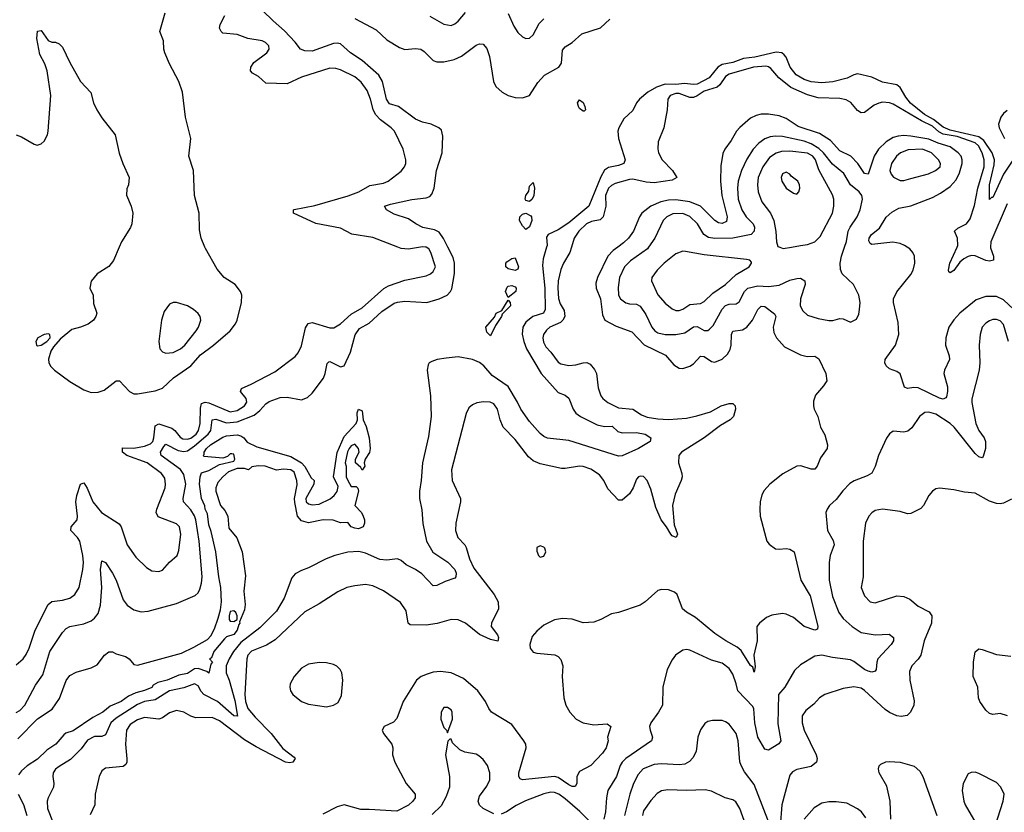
# Model space of a CAD drawing. Header units: inches. Extents: x 1682530 to 1839546, y 640742 to 791647.
# Tile 870 of 923: x 1802029 to 1807554, y 746828 to 751276. Entities that reach past the tile are written whole.
import ezdxf

# ---------------------------------------------------------------- set-up
doc = ezdxf.new("R2010")
doc.units = ezdxf.units.IN
doc.header["$MEASUREMENT"] = 0
doc.layers.add('B8704', color=7, linetype='Continuous')
doc.layers.add('B8705', color=7, linetype='Continuous')

msp = doc.modelspace()

# ---------------------------------------------------------------- linework, layer by layer
at = {"layer": 'B8704', "color": 5}
for points, elevation in [([(1802010, 747388.4), (1802030, 747399.7), (1802059.1, 747430), (1802118.7, 747541.3), (1802159.9, 747600.1), (1802199, 747730), (1802270, 747836.5), (1802290, 747859.1), (1802310, 747870.2), (1802390, 747886.2), (1802430, 747902.3), (1802450, 747917.2), (1802470, 747944), (1802482.4, 747990), (1802490.4, 748090), (1802482.5, 748190), (1802490, 748239.1), (1802510, 748230.3), (1802550, 748170.3), (1802570.1, 748130), (1802610, 748021.1), (1802632, 747990), (1802670, 747964.7), (1802710, 747953.6), (1802750, 747956.5), (1802910, 748000.7), (1803014.4, 748045.6), (1803030, 748059.5), (1803040.4, 748079.6), (1803050, 748114), (1803053.4, 748150), (1803036.7, 748350), (1803017.7, 748470), (1803010, 748492.1), (1802990, 748524.9), (1802949.2, 748570), (1802946.7, 748590), (1802961.7, 748670), (1802950, 748724.2), (1802932.2, 748752.2), (1802822.6, 748830), (1802819.4, 748850), (1802838.3, 748881.7), (1802850, 748894.8), (1802918.7, 748858.7), (1802950, 748853.5), (1802970, 748857.3), (1803010, 748884.1), (1803087.3, 748950), (1803101.2, 748970), (1803110, 749030.8), (1803130, 749034), (1803190, 749013.3), (1803250, 749020.3), (1803344, 749056), (1803377.4, 749082.6), (1803410, 749120.7), (1803430, 749133.2), (1803490, 749155.5), (1803530, 749158.2), (1803610, 749143.6), (1803644.8, 749155.2), (1803670, 749179.5), (1803734.6, 749265.4), (1803743.5, 749290), (1803753.7, 749346.3), (1803763.9, 749356.1), (1803770, 749358.5), (1803830, 749327.3), (1803850, 749333.4), (1803885.4, 749410), (1803912, 749508.1), (1803936, 749544), (1803990, 749573.8), (1804061.6, 749638.4), (1804130, 749684.6), (1804150, 749691.5), (1804190, 749695.8), (1804313.2, 749690), (1804382, 749710), (1804427.3, 749730), (1804445.7, 749750), (1804453.5, 749766.5), (1804468, 749852), (1804469, 749910), (1804461.3, 749941.3), (1804431.7, 750000)], 560), ([(1802010, 747655.3), (1802048.3, 747690), (1802065.8, 747714.2), (1802082.3, 747750), (1802116.2, 747850), (1802190, 747995.2), (1802210, 748011), (1802270, 748018.6), (1802310, 748030.2), (1802339.2, 748050), (1802362.5, 748090), (1802383.9, 748190), (1802387.1, 748230), (1802383.9, 748270), (1802367.3, 748350), (1802354.5, 748370), (1802316.8, 748410), (1802318, 748430), (1802352.1, 748470), (1802354.5, 748490), (1802343.5, 748570), (1802350, 748606.7), (1802370, 748670.5), (1802390, 748677.6), (1802407.8, 748647.8), (1802439.3, 748570), (1802489.1, 748510), (1802587.1, 748447.1), (1802598.7, 748430), (1802631.5, 748330), (1802680.3, 748260.3), (1802741.4, 748201.4), (1802770, 748183.2), (1802810, 748180.2), (1802830, 748187.6), (1802870, 748232.2), (1802912.6, 748270), (1802923.1, 748296.9), (1802932.8, 748390), (1802926.6, 748430), (1802910, 748446.6), (1802807.2, 748487.2), (1802794.2, 748510), (1802798, 748530), (1802844.9, 748650), (1802847.5, 748670), (1802842.8, 748702.8), (1802825.8, 748730), (1802744.5, 748790), (1802630, 748831.3), (1802606.5, 748850), (1802606.4, 748873.6), (1802670, 748872.6), (1802730, 748883.7), (1802763.3, 748896.7), (1802776.3, 748910), (1802782.9, 748930), (1802790, 748997.6), (1802810, 749009), (1802883.3, 748983.3), (1802900.4, 748970), (1802930, 748932.7), (1802944.7, 748924.7), (1802970, 748921.5), (1802990, 748927.4), (1803018.7, 748950), (1803032.9, 748970), (1803041.3, 749010), (1803043.4, 749096.6), (1803050, 749122.8), (1803070, 749129.6), (1803090, 749125.4), (1803210, 749076.1), (1803250, 749083), (1803290, 749108.4), (1803303, 749130), (1803299.9, 749150), (1803268.1, 749190), (1803273.4, 749206.6), (1803327.9, 749230), (1803460.3, 749299.7), (1803574.2, 749385.8), (1803592.5, 749407.5), (1803610, 749445.5), (1803633.1, 749546.9), (1803648.2, 749571.8), (1803670, 749576.3), (1803770, 749546.5), (1803792.7, 749547.3), (1803830, 749570.2), (1803890, 749623.9), (1803950, 749659.8), (1804072.2, 749767.8), (1804097.9, 749782.1), (1804190, 749815), (1804310, 749838.9), (1804334, 749850), (1804350, 749864), (1804362, 749890), (1804336.8, 749970), (1804324.4, 749990), (1804310, 749999.4), (1804305.3, 750000)], 580), ([(1804985.4, 750000), (1804966.3, 749933.7), (1804962.8, 749897.2), (1804975.7, 749770), (1804978.2, 749650), (1804967.8, 749630), (1804908.9, 749611.1), (1804870, 749579.4), (1804851.5, 749550), (1804848, 749512), (1804857.4, 749470), (1804872.8, 749430), (1804954.8, 749290), (1805050, 749184.5), (1805090, 749168.3), (1805110, 749151.7), (1805135.1, 749090), (1805150, 749067.9), (1805175.2, 749050), (1805270, 749003), (1805310, 748993.9), (1805354.4, 748994.4), (1805386.1, 748966.1), (1805410, 748956.9), (1805490, 748958.9), (1805539.3, 748950), (1805570.3, 748930), (1805566, 748910), (1805500.5, 748870), (1805410, 748828.9), (1805390, 748827.3), (1805110, 748914.4), (1804990, 748927.1), (1804970, 748936.4), (1804950, 748954.2), (1804890, 749022.3), (1804840.2, 749090), (1804822.1, 749130), (1804770, 749218.4), (1804680.4, 749280.4), (1804633.4, 749333.4), (1804610, 749352.1), (1804569.9, 749369.9), (1804490, 749383.4), (1804422.3, 749377.7), (1804371.1, 749368.9), (1804341.3, 749358.7), (1804327.7, 749350), (1804321.1, 749338.9), (1804316.4, 749310), (1804334.1, 749165.9), (1804337.3, 749050), (1804323.1, 748936.9), (1804290.2, 748790), (1804282.4, 748690), (1804272.9, 748630), (1804272.8, 748590), (1804284.8, 748524.8), (1804291.7, 748448.3), (1804312.3, 748350), (1804347.5, 748287.5), (1804431.1, 748231.1), (1804470, 748191.4), (1804477.6, 748170), (1804475.9, 748150), (1804470, 748142.6), (1804415.8, 748124.2), (1804370, 748100.5), (1804350, 748098.7), (1804285.9, 748165.9), (1804250.6, 748190.6), (1804197.8, 748217.8), (1804170, 748242), (1804150, 748249.8), (1804090, 748243.9), (1804050, 748247.1), (1803970, 748283.2), (1803931.7, 748291.7), (1803870, 748287.7), (1803798, 748270), (1803749.5, 748250.5), (1803650, 748200.4), (1803610, 748185.7), (1803574.4, 748165.6), (1803556.4, 748143.6), (1803513.8, 748030), (1803470, 747956.8), (1803377.4, 747862.6), (1803270, 747780.3), (1803228.8, 747731.2), (1803203.8, 747690), (1803188.2, 747650), (1803187.8, 747610), (1803204.7, 747570), (1803235.7, 747455.7), (1803252, 747368), (1803230, 747369.4), (1803138.5, 747450), (1803063.2, 747490), (1803047, 747507), (1803030, 747538.4), (1803010, 747549.4), (1802950, 747526.4), (1802870, 747510.7), (1802790, 747460.1), (1802730, 747450.4), (1802690, 747433), (1802570, 747356.5), (1802541.2, 747330), (1802510, 747262.1), (1802490, 747254.1), (1802450, 747253.3), (1802410, 747233.2), (1802374.9, 747185.1), (1802314.9, 747125.1), (1802250, 747085.8), (1802231.1, 747070), (1802217.7, 747050), (1802214.5, 747030), (1802221.6, 746990), (1802218.6, 746970), (1802189.3, 746910), (1802184.1, 746890), (1802184.6, 746850), (1802217.7, 746770)], 560), ([(1802588, 750000), (1802555.5, 749924.5), (1802530, 749891.2), (1802464.9, 749850), (1802430, 749809), (1802423.7, 749770), (1802440.7, 749730), (1802444.1, 749684.1), (1802463, 749630), (1802457.1, 749610), (1802443, 749590), (1802413.2, 749566.8), (1802371, 749550), (1802321.8, 749538.2), (1802256.4, 749483.6), (1802218.8, 749441.2), (1802204.5, 749415.6), (1802191.9, 749371.9), (1802192.2, 749350), (1802204.4, 749330), (1802224.9, 749310), (1802310, 749246.7), (1802390, 749199), (1802430, 749184.9), (1802470, 749186.3), (1802503.3, 749196.7), (1802570, 749248.9), (1802590, 749250.3), (1802644.9, 749190), (1802670, 749176.2), (1802690, 749175.8), (1802790, 749193.7), (1802830, 749207.8), (1802892.7, 749267.3), (1802990, 749333.2), (1803043.6, 749396.4), (1803117.1, 749450), (1803210, 749530.2), (1803240.8, 749570), (1803249.8, 749590), (1803273.1, 749690), (1803275.4, 749730), (1803268, 749750), (1803238.7, 749790), (1803176.9, 749830), (1803136.5, 749876.5), (1803071.4, 749991.4), (1803068.1, 750000)], 620), ([(1805124.5, 750000), (1805115.1, 749970), (1805079.8, 749910), (1805065, 749875), (1805050.9, 749810), (1805048.2, 749770), (1805052.4, 749712.4), (1805061.9, 749681.9), (1805083.6, 749643.6), (1805087.1, 749610), (1805077.1, 749590), (1805063.7, 749576.2), (1805004.5, 749550), (1804985.4, 749534.6), (1804968.6, 749510), (1804964.4, 749490), (1804967.5, 749467.5), (1804980.8, 749440.8), (1805010.2, 749410), (1805050, 749353.6), (1805064.6, 749344.6), (1805110, 749335.5), (1805150, 749338.9), (1805191.4, 749351.4), (1805211.8, 749351.8), (1805230, 749343.5), (1805253.9, 749313.9), (1805265.8, 749290), (1805275.5, 749210), (1805290, 749165.3), (1805301.5, 749150), (1805328.4, 749128.4), (1805390, 749098.9), (1805470, 749091.1), (1805517.9, 749057.9), (1805550, 749045.1), (1805610, 749035.6), (1805670, 749032.5), (1805770, 749040.1), (1805827.7, 749052.3), (1805904.5, 749075.5), (1805965.4, 749110), (1806010, 749122), (1806030, 749122.4), (1806043.8, 749110), (1806044.9, 749090), (1806034, 749050), (1806014.7, 749030), (1805961.3, 748998.7), (1805868.9, 748930), (1805743, 748850), (1805726.7, 748830), (1805725.5, 748790), (1805744.8, 748730), (1805745.4, 748710), (1805741, 748690), (1805706.3, 748613.7), (1805691.3, 748550), (1805701.4, 748441.4), (1805720.5, 748390), (1805712, 748370), (1805690, 748380.5), (1805682, 748390), (1805659.2, 748430), (1805628.6, 748470), (1805599.2, 748539.2), (1805570, 748640.7), (1805550.5, 748690.5), (1805530, 748713.3), (1805510, 748715.1), (1805502, 748710), (1805490, 748698), (1805471.5, 748650), (1805450, 748614.7), (1805410, 748579.6), (1805390, 748579.5), (1805330, 748643.6), (1805306.4, 748690), (1805282.1, 748722.1), (1805233.5, 748753.5), (1805190, 748769), (1805170, 748771.4), (1805090, 748756.8), (1805070, 748757.7), (1804950, 748784.6), (1804910, 748801.1), (1804884, 748824), (1804810, 748920.4), (1804742.8, 748990), (1804724.6, 749030), (1804710.6, 749090.6), (1804690, 749121.3), (1804669.8, 749129.8), (1804632, 749132), (1804594.1, 749125.9), (1804570, 749115.4), (1804550, 749097.6), (1804533.9, 749066.1), (1804452.7, 748750), (1804456, 748690), (1804502, 748590), (1804502.3, 748570), (1804475.8, 748450), (1804474, 748410), (1804487.6, 748370), (1804526.5, 748330), (1804535, 748315), (1804553.7, 748250), (1804578.1, 748198.1), (1804692.4, 748050), (1804713.4, 748010), (1804716.3, 747970), (1804675.8, 747890), (1804674.7, 747870), (1804710, 747823.8), (1804716.2, 747810), (1804711.3, 747788.7), (1804670, 747798.2), (1804610, 747826.4), (1804530, 747889.8), (1804490, 747908), (1804450, 747909.8), (1804371.8, 747888.2), (1804310, 747878.5), (1804221, 747881), (1804208.7, 747890), (1804198.5, 747958.5), (1804166.4, 748006.4), (1804070, 748070.7), (1804010, 748098.2), (1803970, 748105.8), (1803910, 748099.8), (1803864, 748090), (1803814.7, 748065.3), (1803710, 747997.8), (1803630, 747953.3), (1803463.6, 747796.5), (1803414.7, 747765.3), (1803330, 747731.9), (1803310.2, 747710), (1803303, 747690), (1803292.3, 747490), (1803296.7, 747450), (1803310, 747411.2), (1803350, 747361.2), (1803439.8, 747270), (1803506.6, 747186.6), (1803570, 747137.1), (1803575.8, 747130), (1803562, 747110), (1803545.8, 747105.8), (1803520.9, 747110), (1803355.9, 747195.9), (1803290, 747235.8), (1803150, 747342.1), (1803110, 747359.5), (1803018.5, 747358.5), (1802990, 747368.1), (1802950, 747390.7), (1802910, 747399.4), (1802870, 747387.2), (1802830, 747358.9), (1802810, 747350.7), (1802730, 747360.3), (1802690, 747347.7), (1802650, 747320.3), (1802629.4, 747290), (1802622.1, 747210), (1802631.3, 747128.7), (1802630.7, 747109.3), (1802624.1, 747095.9), (1802610, 747084.5), (1802510, 747075.1), (1802490, 747060.7), (1802475.6, 747030), (1802453.4, 746930), (1802450.2, 746870), (1802425.5, 746814.5)], 580), ([(1805384.7, 750000), (1805358.8, 749981.2), (1805330, 749949.8), (1805270.7, 749830), (1805262.4, 749797.6), (1805263.3, 749770), (1805288.1, 749710), (1805299.8, 749619.8), (1805312.6, 749590), (1805376.2, 749556.2), (1805463.8, 749523.8), (1805532.5, 749452.5), (1805652.7, 749392.7), (1805700.1, 749340.1), (1805730, 749321.3), (1805750, 749319.1), (1805790, 749331), (1805810, 749344.7), (1805850, 749387.7), (1805870, 749385.9), (1805910, 749358.2), (1805930, 749354.2), (1805970, 749371), (1806000.3, 749399.7), (1806015.3, 749424.7), (1806021.8, 749450), (1806023.1, 749510), (1806030, 749528.9), (1806084.9, 749535.2), (1806110, 749550.9), (1806140.2, 749590), (1806170, 749649), (1806190, 749669.2), (1806210, 749666), (1806264.9, 749624.9), (1806271.6, 749610), (1806256.6, 749550), (1806260.9, 749520.9), (1806275.5, 749490), (1806320.5, 749440.5), (1806410, 749395), (1806446.8, 749386.8), (1806490, 749387.9), (1806513.1, 749373.1), (1806551.7, 749290), (1806558.4, 749250), (1806539.1, 749220.9), (1806494, 749170), (1806484, 749136), (1806483.6, 749110), (1806486.7, 749090), (1806507.8, 749050), (1806521.5, 748990), (1806546.7, 748946.7), (1806562.6, 748890), (1806560.3, 748870), (1806523.1, 748816.9), (1806503.1, 748770), (1806490, 748753.3), (1806470, 748754.8), (1806412.4, 748772.4), (1806390, 748770.8), (1806311.5, 748728.5), (1806238, 748670), (1806205.7, 748634.3), (1806193.1, 748610), (1806184, 748570), (1806181.5, 748530), (1806184.6, 748490), (1806214.9, 748370), (1806221.3, 748350), (1806233.6, 748333.6), (1806270, 748307.7), (1806290, 748304.7), (1806330, 748309.1), (1806350, 748305.2), (1806375.3, 748290), (1806413, 748130), (1806463.9, 748043.9), (1806508.1, 747871.9), (1806504.9, 747855.1), (1806490, 747849.8), (1806431.6, 747870), (1806370, 747921.5), (1806330, 747940.8), (1806310, 747943.1), (1806250, 747934.2), (1806218.9, 747921.1), (1806180.4, 747890), (1806165.3, 747870), (1806166.7, 747790), (1806148.9, 747710), (1806155.1, 747644.9), (1806150, 747615.3), (1806142, 747642), (1806130, 747652), (1806076.9, 747736.9), (1806054.8, 747754.8), (1805991.6, 747790), (1805930, 747832), (1805820.9, 747920.9), (1805770, 747951.7), (1805749, 747970), (1805717.4, 748050), (1805702.7, 748062.7), (1805670, 748076.8), (1805630, 748079.2), (1805610, 748072.4), (1805539.3, 748010), (1805510, 747989.7), (1805390, 747949.6), (1805350, 747942), (1805290.3, 747909.7), (1805250, 747894.7), (1805191.3, 747891.3), (1805130, 747913), (1805075.1, 747915.1), (1805030, 747908.6), (1804970, 747878.5), (1804930, 747845.2), (1804905.6, 747814.4), (1804891.9, 747770), (1804894.1, 747750), (1804910, 747727.7), (1804930, 747721.5), (1805032.1, 747712.1), (1805050, 747703.2), (1805065.8, 747685.8), (1805077.1, 747650), (1805073.2, 747590), (1805082.7, 747470), (1805094, 747430), (1805115.8, 747390), (1805151.8, 747351.8), (1805190, 747329.5), (1805250, 747318.8), (1805324.6, 747324.6), (1805346.4, 747310), (1805326.7, 747250), (1805330.5, 747229.5), (1805320.7, 747190), (1805299.9, 747160.1), (1805234, 747090), (1805170, 747058), (1805155.9, 747030), (1805154.7, 746990), (1805146.1, 746973.9), (1805130, 746972.7), (1805110, 746981.6), (1805050, 747023.7), (1805030, 747029.2), (1804850, 747009.8), (1804836.8, 747016.8), (1804829, 747029), (1804829.8, 747050), (1804871.9, 747190), (1804868.6, 747210), (1804858.5, 747230), (1804790, 747321.7), (1804676.9, 747390), (1804662, 747410), (1804642.6, 747450), (1804599.2, 747510), (1804518.5, 747578.5), (1804450, 747610.5), (1804390, 747617.7), (1804350, 747614), (1804315.7, 747604.3), (1804281.7, 747590), (1804255.5, 747570), (1804181.1, 747450), (1804146.3, 747353.7), (1804126.6, 747333.4), (1804074.8, 747310), (1804064, 747290), (1804070.6, 747270), (1804117.4, 747210), (1804122, 747190), (1804121.3, 747150), (1804134, 747110), (1804198.2, 746990), (1804249, 746930), (1804248.2, 746910), (1804235.6, 746890), (1804210, 746867.8), (1804146.1, 746833.9), (1803990, 746844.3), (1803943.1, 746843.1), (1803850, 746869.6), (1803810, 746858), (1803730, 746816.9)], 620), ([(1804277.8, 750000), (1804210, 749988.9), (1804170, 749992.5), (1804150.6, 750000)], 580), ([(1805558.1, 750000), (1805551, 749990), (1805456.8, 749923.2), (1805422.5, 749890), (1805394.8, 749830), (1805386.5, 749773.5), (1805388.8, 749730), (1805401.1, 749710), (1805430, 749687.5), (1805450, 749681.1), (1805490, 749680.7), (1805510, 749669.2), (1805542.5, 749622.5), (1805577, 749550), (1805592.9, 749530), (1805610, 749519.6), (1805650, 749509.6), (1805710, 749509.5), (1805761.6, 749518.4), (1805810, 749552.2), (1805830, 749553.6), (1805870, 749532.8), (1805890, 749532.9), (1805900.5, 749539.5), (1805919.5, 749560.5), (1805970, 749652.4), (1805990, 749671.9), (1806010, 749679.5), (1806050, 749682), (1806066.8, 749693.2), (1806095.6, 749750), (1806114.5, 749770), (1806170, 749782.8), (1806230, 749778.2), (1806290, 749785.6), (1806350, 749813.6), (1806390, 749824.6), (1806410, 749825.6), (1806435.3, 749810), (1806437.2, 749790), (1806410.2, 749710), (1806408.4, 749670), (1806422.5, 749642.5), (1806450, 749618.7), (1806510, 749599.5), (1806570, 749588.9), (1806590.9, 749589.1), (1806630, 749599.3), (1806650, 749597.1), (1806690, 749579.1), (1806723.7, 749596.3), (1806737.2, 749622.8), (1806741.6, 749650), (1806745.6, 749690), (1806738.4, 749730), (1806707, 749790), (1806644.2, 749850), (1806634.6, 749874.6), (1806631.9, 749910), (1806639.4, 749950), (1806656.6, 750000)], 640), ([(1806293.5, 750000), (1806312.3, 749992.3), (1806359.7, 750000)], 660), ([(1807606.6, 749650), (1807550, 749704.5), (1807510, 749723.8), (1807450, 749723.2), (1807396.2, 749703.8), (1807304.1, 749630), (1807270, 749591.9), (1807243, 749550), (1807224.8, 749490), (1807223.5, 749450), (1807244.1, 749390), (1807246.4, 749370), (1807217.5, 749310), (1807215.2, 749290), (1807235.5, 749215.5), (1807235.5, 749190), (1807230, 749160.5), (1807226, 749154), (1807210, 749146.5), (1807190, 749152.5), (1807070, 749211.2), (1807046.9, 749213.1), (1807010, 749207.3), (1806994.6, 749214.6), (1806968.6, 749288.6), (1806950, 749302.8), (1806910, 749317.6), (1806890, 749334), (1806883.7, 749350), (1806885.7, 749370), (1806942.6, 749450), (1806961.2, 749510), (1806957.6, 749577.6), (1806931.1, 749690), (1806931.1, 749710), (1806950, 749749.2), (1807030, 749845.8), (1807043.2, 749870), (1807052.2, 749910), (1807050, 749948.7), (1807040.4, 749970), (1807023.5, 749990), (1807008.6, 750000)], 620), ([(1807476.4, 750000), (1807476.2, 749996.2), (1807493, 749950), (1807492.6, 749927.4), (1807470, 749921.1), (1807450, 749924.8), (1807390, 749951.4), (1807370, 749952.2), (1807350, 749946.6), (1807325.9, 749934.1), (1807304.7, 749915.2), (1807270, 749869.3), (1807250, 749854.8), (1807242, 749862), (1807241, 749870), (1807248.3, 749910), (1807288.3, 750000)], 580), ([(1807577.8, 749470), (1807550, 749565.6), (1807530, 749587), (1807510, 749593.4), (1807490, 749592.9), (1807470, 749586.2), (1807450, 749572.3), (1807430.3, 749550), (1807418.3, 749510), (1807412.9, 749450), (1807415.9, 749350), (1807412.8, 749310), (1807371.2, 749148.8), (1807371.3, 749128.7), (1807393.2, 749010), (1807410, 748970.3), (1807440.2, 748930), (1807447.6, 748910), (1807448.5, 748870), (1807435.6, 748824.4), (1807430, 748818), (1807410, 748823.9), (1807390, 748840.9), (1807271.7, 748990), (1807250, 749011), (1807170, 749061.7), (1807130, 749073.5), (1807108.5, 749071.5), (1807077, 749050), (1807034.8, 748985.2), (1807012.4, 748967.6), (1806990, 748962), (1806930, 748967.3), (1806910, 748952.7), (1806892.9, 748927.1), (1806847.4, 748830), (1806830, 748769.2), (1806810, 748731.8), (1806783.5, 748716.5), (1806710.8, 748689.2), (1806686.3, 748673.7), (1806646.8, 748633.2), (1806610, 748583.1), (1806573.7, 748550), (1806559.5, 748530), (1806552.2, 748510), (1806560.8, 748410), (1806593.5, 748353.5), (1806599.8, 748330), (1806576.8, 748270), (1806570.2, 748230), (1806570.2, 748130), (1806590, 748039.1), (1806625.6, 747950), (1806650, 747915.8), (1806699.2, 747870), (1806750, 747838), (1806830, 747824.8), (1806907.4, 747827.4), (1806932.2, 747810), (1806931.6, 747790), (1806918.3, 747770), (1806843.8, 747690), (1806837.7, 747670), (1806835.4, 747630), (1806830, 747620.5), (1806810, 747614.8), (1806790, 747621.1), (1806770, 747630.5), (1806710, 747674.9), (1806690, 747683.9), (1806590, 747696.2), (1806530, 747710.7), (1806490, 747703.9), (1806410, 747656.3), (1806376.7, 747623.3), (1806322.6, 747530), (1806286.3, 747490), (1806283.9, 747324), (1806300.2, 747230), (1806288.3, 747211.7), (1806230, 747176.9), (1806210, 747182.7), (1806169.9, 747249.9), (1806153.5, 747330), (1806148.6, 747408.6), (1806142.8, 747422.8), (1806058.4, 747510), (1806049.6, 747550), (1806030, 747603.7), (1806010, 747635.4), (1805970, 747666), (1805910, 747681.6), (1805790, 747738.3), (1805770, 747741.7), (1805750, 747737.7), (1805709, 747710), (1805690, 747684.2), (1805661.2, 747630), (1805638.5, 747530), (1805635.3, 747430), (1805613.8, 747390), (1805570.2, 747330), (1805563.9, 747310), (1805566, 747290), (1805580.3, 747250), (1805573.4, 747230), (1805430, 747129.9), (1805409.1, 747110), (1805398.1, 747090), (1805378.3, 747030), (1805330.1, 746950), (1805321.2, 746910), (1805315.2, 746830), (1805307.4, 746790)], 640), ([(1802019.1, 747240.9), (1802130, 747352.4), (1802212.1, 747407.9), (1802252.8, 747467.2), (1802290, 747567.7), (1802310, 747596.3), (1802345.8, 747614.2), (1802430, 747639.1), (1802464.8, 747655.2), (1802504.5, 747710), (1802530, 747728), (1802550, 747728), (1802570, 747718), (1802623.1, 747703.1), (1802642.8, 747690), (1802670, 747657.3), (1802690, 747653), (1802938, 747722), (1803005.9, 747754.1), (1803082.3, 747797.7), (1803101.1, 747818.9), (1803121.6, 747858.4), (1803142.7, 747917.3), (1803156.2, 747963.8), (1803160.9, 748010), (1803158.5, 748090), (1803145.8, 748150), (1803129.1, 748290), (1803104.1, 748404.1), (1803090, 748441.2), (1803082.4, 748502.4), (1803070, 748528.7), (1803068.4, 748548.5), (1803050, 748589), (1803038.8, 748670), (1803042.8, 748710), (1803050, 748734), (1803090, 748746), (1803150, 748780.7), (1803230, 748798), (1803237.2, 748810), (1803230, 748838), (1803219, 748839), (1803210, 748839), (1803194.4, 748825.6), (1803170, 748816), (1803064.7, 748824.7), (1803058, 748830), (1803064.7, 748835.3), (1803063.5, 748850), (1803077.2, 748870), (1803099.7, 748890), (1803170, 748933), (1803190, 748940.2), (1803250, 748946.4), (1803270, 748941.6), (1803287.3, 748930), (1803304.9, 748904.9), (1803359, 748879), (1803550, 748824.9), (1803611.3, 748790), (1803630, 748768.5), (1803664.5, 748704.5), (1803682, 748690), (1803680.5, 748670), (1803634, 748590), (1803636.4, 748570), (1803650, 748558.7), (1803670, 748553.1), (1803710, 748558), (1803772, 748588), (1803794.6, 748605.4), (1803811.1, 748628.9), (1803816.9, 748656.9), (1803789.3, 748710), (1803810, 748847.3), (1803850, 748936.4), (1803917.2, 749010), (1803925.2, 749030), (1803923.7, 749070), (1803929.6, 749090.4), (1803950, 749082), (1803956, 749030), (1803973.1, 748993.1), (1803990.3, 748930), (1803996.5, 748870), (1803991.7, 748848.3), (1803966.8, 748810), (1803962.8, 748790), (1803966, 748770), (1803950, 748748), (1803942.5, 748762.5), (1803913.2, 748790), (1803912.7, 748810), (1803933.6, 748850), (1803929.5, 748870), (1803910, 748894.5), (1803890, 748885.1), (1803877.6, 748870), (1803868.9, 748851.1), (1803855.5, 748790), (1803860.5, 748770), (1803860.7, 748710), (1803870.6, 748690), (1803890, 748656), (1803916.3, 748656.3), (1803927.1, 748647.1), (1803930.2, 748630), (1803910.5, 748550), (1803947.3, 748510), (1803957.3, 748490), (1803964.7, 748470), (1803964.7, 748450), (1803956, 748430), (1803930, 748419.5), (1803910, 748422), (1803889.2, 748430), (1803870, 748455.3), (1803830, 748453.2), (1803788.5, 748468.5), (1803731.4, 748468.6), (1803650, 748452.8), (1803610, 748464.1), (1803588.7, 748490), (1803573.1, 748566.9), (1803571.6, 748590), (1803586.3, 748666.3), (1803584.5, 748690), (1803570, 748737.2), (1803550, 748749.2), (1803510, 748753.2), (1803470, 748748), (1803406, 748770), (1803367.7, 748772.3), (1803332.7, 748767.3), (1803314, 748750), (1803290, 748758), (1803250, 748757.2), (1803201.4, 748738.6), (1803168.6, 748711.4), (1803141.6, 748678.4), (1803130.7, 748650), (1803130.7, 748630), (1803156, 748550), (1803181.1, 748521.1), (1803196.3, 748490), (1803202.8, 748422.8), (1803248.1, 748368.1), (1803277.6, 748290), (1803295.8, 748155.8), (1803286.8, 748070), (1803295.1, 747995.1), (1803290, 747964), (1803262.8, 747897.2), (1803264, 747890), (1803258, 747882), (1803250, 747849.8), (1803230, 747826.8), (1803190, 747812.7), (1803178.3, 747801.7), (1803119.3, 747730), (1803104.7, 747695.3), (1803094, 747690), (1803110.3, 747670.3), (1803101.4, 747658.6), (1803090.3, 747609.7), (1803078.6, 747618.6), (1803030, 747635.3), (1803010, 747633.2), (1802970, 747607.3), (1802921.4, 747598.6), (1802857.3, 747570), (1802803.8, 747556.2), (1802778.5, 747541.5), (1802770, 747529.1), (1802730, 747511), (1802680.9, 747499.1), (1802640.3, 747479.7), (1802598, 747450), (1802536.7, 747423.3), (1802496.4, 747390), (1802439.1, 747360.9), (1802330, 747286.3), (1802288.3, 747271.7), (1802276.7, 747263.3), (1802232.7, 747210), (1802182.2, 747177.8), (1802130, 747126.4), (1802071.2, 747088.8), (1802038.6, 747061.5), (1802022.3, 747037.7)], 540), ([(1807594.5, 748585.5), (1807550, 748563.5), (1807530, 748559.1), (1807510, 748561), (1807470, 748574), (1807390, 748619.7), (1807330, 748624.7), (1807270, 748637.6), (1807190, 748647), (1807170, 748643.7), (1807150.4, 748629.6), (1807130, 748605.2), (1807100.3, 748550), (1807086, 748534), (1807030, 748505.7), (1807010, 748502.3), (1806970, 748516.1), (1806870, 748529.8), (1806830, 748521.7), (1806810, 748509.7), (1806793.1, 748490), (1806774.7, 748450), (1806761.8, 748350), (1806761.1, 748150), (1806750.2, 748090), (1806770, 748042.4), (1806801.6, 748010), (1806830, 748003.6), (1806950, 748043.5), (1806990, 748040.2), (1807023.5, 748023.5), (1807070, 747985.2), (1807132.8, 747952.8), (1807148, 747930), (1807145.4, 747890), (1807103.5, 747790), (1807084.5, 747710), (1807070, 747686.9), (1807034.9, 747650), (1807021.2, 747618.8), (1807022.8, 747570), (1807047.1, 747452.9), (1807046.3, 747430), (1807027.2, 747390), (1807008.4, 747371.6), (1806974.1, 747365.9), (1806950, 747369.9), (1806909.2, 747389.2), (1806885.8, 747405.8), (1806770, 747512.3), (1806750, 747524.2), (1806710, 747532.2), (1806650, 747523.5), (1806546, 747490), (1806516.5, 747470), (1806485.5, 747434.5), (1806440.2, 747399.8), (1806420.2, 747370), (1806418.9, 747330), (1806430.2, 747290), (1806497.8, 747150), (1806503.2, 747130), (1806499.7, 747110), (1806470, 747084.6), (1806390, 747068.7), (1806365.3, 747054.7), (1806350, 747036.9), (1806305.8, 746870), (1806295.8, 746750)], 660), ([(1807572.3, 747370), (1807530, 747383.5), (1807490, 747377.4), (1807470, 747382.4), (1807450, 747401.6), (1807416.4, 747450), (1807408.6, 747470), (1807405.7, 747530), (1807379.7, 747590), (1807381.5, 747670), (1807391.1, 747728.9), (1807410, 747744.9), (1807430, 747742.7), (1807510, 747714), (1807590, 747705)], 660), ([(1806250, 746727), (1806150, 746985.1), (1806096, 747056), (1806076.5, 747090), (1806070.5, 747110.5), (1806060.6, 747230), (1806049.8, 747270), (1806010, 747322), (1805990, 747336.4), (1805970, 747343.5), (1805915.8, 747344.2), (1805890, 747336.9), (1805874, 747326), (1805849, 747291), (1805833.4, 747250), (1805825, 747170), (1805806.6, 747133.4), (1805787.3, 747112.7), (1805760.9, 747099.1), (1805730, 747094.5), (1805630, 747100.1), (1805590, 747097.1), (1805528.2, 747071.8), (1805499.5, 747040.5), (1805473.6, 746990), (1805451.9, 746930), (1805423.3, 746810)], 660), ([(1804690, 746819.1), (1804629.9, 746849.9), (1804608.7, 746868.7), (1804602.6, 746890), (1804610, 746918.4), (1804650, 746974), (1804667.4, 747010), (1804667.2, 747050), (1804654.3, 747090), (1804630, 747124.5), (1804605.9, 747145.9), (1804590, 747154.7), (1804526.3, 747166.3), (1804498.3, 747178.3), (1804457.5, 747217.5), (1804450, 747238), (1804442, 747238), (1804432, 747228), (1804418.4, 747150), (1804440.8, 747030), (1804440.2, 746970), (1804422.9, 746917.1), (1804395, 746865), (1804344.1, 746815.9)], 640), ([(1806917.2, 746790), (1806913.3, 746890), (1806894.8, 746974.8), (1806850.7, 747050), (1806847.3, 747072.7), (1806851.8, 747088.2), (1806861.2, 747098.8), (1806888.2, 747111.8), (1806910, 747114.2), (1806970, 747109.3), (1807047.2, 747087.2), (1807079.5, 747059.5), (1807096, 747030), (1807175.9, 746810)], 660), ([(1806121.2, 746710), (1806069.9, 746850), (1806046.9, 746886.9), (1806030, 746899.1), (1805987, 746910), (1805910, 746946.6), (1805874.6, 746954.6), (1805770, 746950.6), (1805666.3, 746953.7), (1805630, 746948.4), (1805606.1, 746933.9), (1805570, 746895.1), (1805530, 746836.1), (1805523.4, 746810)], 680), ([(1802021.1, 746930), (1802050, 746872.7), (1802069.1, 746810)], 540), ([(1805250, 746753.9), (1805172.9, 746833), (1805090, 746904.6), (1805054.4, 746930), (1805030, 746938.9), (1805010, 746940.4), (1804970, 746932.3), (1804867.8, 746892.2), (1804814.4, 746865.6), (1804760.7, 746830), (1804730, 746817.6)], 640), ([(1806777, 746797), (1806751.8, 746830), (1806730, 746847.6), (1806670, 746878.7), (1806610, 746887.6), (1806570, 746887.6), (1806530, 746878.7), (1806487.3, 746852.7), (1806431.6, 746790)], 680)]:
    msp.add_lwpolyline(points, dxfattribs=dict(at, elevation=elevation))
for points, elevation in [([(1804810, 749869.5), (1804770, 749878), (1804756, 749890), (1804756, 749910), (1804763, 749917), (1804790, 749936.3), (1804810, 749940.7), (1804828, 749890), (1804824, 749876)], 540), ([(1805750, 749976.8), (1805710, 749962.6), (1805645.4, 749910), (1805605.2, 749870), (1805575.8, 749830), (1805573.8, 749810), (1805610, 749732.7), (1805650, 749686), (1805690, 749654.4), (1805710, 749645.2), (1805730, 749644.5), (1805750, 749652), (1805790, 749677.8), (1805850, 749684.5), (1805870, 749695.2), (1805918.5, 749741.5), (1805988.9, 749790), (1806050, 749845.9), (1806122, 749890), (1806136, 749910), (1806135.1, 749915.1), (1806126, 749926), (1806108, 749930), (1805870, 749957.5), (1805764.8, 749975.2)], 660), ([(1804770, 749718), (1804755.1, 749750), (1804764.1, 749775.9), (1804770, 749781), (1804790, 749784), (1804810, 749778), (1804814.8, 749770), (1804813.4, 749750)], 540), ([(1802910, 749689.6), (1802890, 749689.5), (1802870, 749679.3), (1802840.6, 749639.4), (1802824.2, 749590), (1802810.4, 749470.3), (1802814.9, 749430), (1802830, 749413), (1802850, 749405.7), (1802890, 749409.3), (1802932.2, 749430), (1802955, 749450), (1803019.3, 749530), (1803031.9, 749550), (1803046.6, 749590), (1803041.3, 749610), (1803030, 749627), (1803004.5, 749650), (1802970, 749669.7)], 640), ([(1804670, 749502), (1804650, 749522), (1804644, 749550), (1804692.9, 749607.1), (1804702.7, 749630), (1804735.3, 749644.7), (1804770, 749702), (1804782, 749690), (1804782.8, 749670), (1804736.3, 749623.7), (1804732.7, 749610), (1804699.3, 749560.7)], 540), ([(1802190, 749513.3), (1802166, 749510), (1802130.7, 749490), (1802120.5, 749470), (1802122.8, 749450), (1802130, 749445.5), (1802150, 749450.6), (1802180.9, 749470), (1802199.5, 749490), (1802199, 749510)], 620), ([(1804950, 748322.7), (1804930, 748314), (1804930, 748294), (1804940.7, 748270), (1804950, 748260.7), (1804970, 748264.9), (1804980.9, 748290), (1804975.1, 748310), (1804970, 748316)], 620), ([(1803230, 747959), (1803210, 747955.3), (1803205.5, 747930), (1803205.5, 747910), (1803210, 747901), (1803230, 747898.8), (1803248.7, 747910), (1803248.7, 747930), (1803242, 747950)], 540), ([(1803710, 747669.8), (1803650, 747659.8), (1803610, 747636.8), (1803569.2, 747590.8), (1803547.3, 747550), (1803545, 747530), (1803549.4, 747510), (1803562.2, 747490), (1803610, 747450.2), (1803650, 747434.4), (1803750, 747420.8), (1803790, 747428.5), (1803816, 747444), (1803835.5, 747484.5), (1803842.8, 747570), (1803837.6, 747610), (1803828.2, 747630), (1803808.9, 747648.9), (1803790, 747657.6), (1803750, 747666.8)], 620), ([(1804410, 747417.2), (1804394, 747390), (1804393, 747350), (1804410, 747304.7), (1804424.7, 747290), (1804430, 747274), (1804457.4, 747350), (1804456.3, 747390), (1804450, 747402.7), (1804430, 747417)], 640), ([(1807390, 747052.7), (1807367.9, 747052.1), (1807350, 747044), (1807322.4, 746990), (1807317, 746950), (1807326.3, 746890), (1807333.7, 746870), (1807381.1, 746790), (1807422, 746730), (1807449.2, 746709.2), (1807470, 746708.9), (1807490, 746722.4), (1807503.1, 746750), (1807548, 746890), (1807553, 746930), (1807533.6, 746970), (1807510, 746996.2), (1807410, 747046.6)], 680)]:
    msp.add_lwpolyline(points, close=True, dxfattribs=dict(at, elevation=elevation))
at = {"layer": 'B8705', "color": 5}
for points, elevation in [([(1804431.7, 750000), (1804407.7, 750047.7), (1804383.4, 750083.4), (1804357.1, 750097.1), (1804291, 750110), (1804251.8, 750130), (1804210, 750159.3), (1804130, 750184.2), (1804087.3, 750210), (1804077, 750230), (1804110, 750241.6), (1804230, 750267.4), (1804310, 750276.6), (1804330, 750284.7), (1804342.5, 750297.5), (1804355.4, 750330), (1804368.1, 750430), (1804398.9, 750530), (1804403.3, 750623.3), (1804395.4, 750655.4), (1804381.2, 750670), (1804337.2, 750690), (1804290, 750701.1), (1804250, 750718.9), (1804154, 750790), (1804104, 750804), (1804088.3, 750830), (1804065.4, 750930), (1804045.2, 750965.2), (1803950, 751046.5), (1803884.9, 751090), (1803830, 751140.2), (1803810, 751144.5), (1803790, 751142.2), (1803670, 751100.2), (1803630, 751101), (1803604.2, 751110), (1803574.5, 751150), (1803514.5, 751214.5), (1803450.9, 751270), (1803329.2, 751389.2)], 560), ([(1803068.1, 750000), (1803048.3, 750050), (1803037.5, 750097.5), (1803036.1, 750190), (1803009.7, 750290), (1803004.5, 750430), (1802978.4, 750510), (1802989.6, 750610), (1802959.2, 750730), (1802942, 750870), (1802923, 750930), (1802870, 751029.5), (1802844.2, 751090), (1802838.7, 751110), (1802837, 751157), (1802815.4, 751210), (1802845.6, 751314.4)], 620), ([(1804330, 751296.5), (1804410, 751250.3), (1804450, 751244.4), (1804470, 751252.6), (1804490, 751268), (1804530, 751317.3)], 580), ([(1804770.6, 751310.6), (1804800.9, 751240.9), (1804824.6, 751204.6), (1804850, 751180.3), (1804870, 751170.3), (1804890, 751172), (1804910, 751192.2), (1804944.5, 751255.5), (1804970, 751281.3)], 580), ([(1804150.6, 750000), (1804010, 750054), (1803892.4, 750072.4), (1803830, 750106.4), (1803690, 750132), (1803566.3, 750190), (1803566, 750210), (1803570, 750211.4), (1803685.7, 750234.3), (1803872.2, 750287.8), (1803931.8, 750310), (1803994.2, 750345.8), (1804070, 750359.3), (1804096.3, 750370), (1804170, 750427), (1804188, 750450), (1804195.1, 750470), (1804196, 750490), (1804180.9, 750550), (1804131.9, 750650), (1804113.3, 750670), (1804054.3, 750714.3), (1804025, 750745), (1804011.9, 750771.9), (1803998.2, 750830), (1803978.2, 750878.2), (1803945.4, 750925.4), (1803910, 750955.2), (1803830, 750994.6), (1803802.7, 751002.7), (1803770, 751004.5), (1803610, 750954), (1803530, 750917), (1803410, 750919.8), (1803370, 750957.7), (1803336, 750976), (1803324.2, 750990), (1803326.9, 751010), (1803343.7, 751036.3), (1803416, 751090), (1803429.8, 751110), (1803427.2, 751130), (1803409.1, 751149.1), (1803390, 751157.5), (1803310, 751170.7), (1803250, 751193.3), (1803170, 751200.9), (1803159.1, 751210), (1803150, 751229.4), (1803153.5, 751250), (1803180.3, 751299.7)], 580), ([(1803910, 751282.3), (1804030, 751218.8), (1804090, 751163.2), (1804160.5, 751120.5), (1804190, 751109.4), (1804250, 751114.8), (1804280.5, 751110), (1804298.5, 751098.5), (1804350, 751046.9), (1804370, 751040.7), (1804410, 751040.2), (1804467.1, 751052.8), (1804508, 751072), (1804590, 751133.1), (1804610, 751140.3), (1804630, 751138.7), (1804650, 751114), (1804665.3, 751070), (1804687.6, 750930), (1804701.4, 750901.4), (1804736.4, 750870), (1804770, 750850.3), (1804810, 750839.6), (1804850, 750836.9), (1804890, 750850.4), (1804936.2, 750923.8), (1804974.7, 750965.3), (1805054.2, 751010), (1805068.4, 751031.6), (1805074.9, 751105.1), (1805090, 751123.6), (1805130, 751148.1), (1805182.8, 751197.2), (1805288.9, 751231.1), (1805340.3, 751279.7)], 560), ([(1802010, 750630.2), (1802039.4, 750619.4), (1802110, 750577), (1802127, 750573), (1802150, 750579.3), (1802166.1, 750593.9), (1802184.7, 750630), (1802190, 750651.3), (1802203.7, 750850), (1802183, 750990), (1802170, 751028.2), (1802141.8, 751081.8), (1802125, 751170), (1802128.9, 751211.1), (1802150, 751216.4), (1802190, 751160.4), (1802210, 751150.5), (1802230, 751150.4), (1802250, 751141.6), (1802270, 751121.3), (1802310, 751035.3), (1802370, 750930.3), (1802427.8, 750867.8), (1802442.9, 750810), (1802461.8, 750770), (1802490, 750724.9), (1802564.2, 750630), (1802587.1, 750527.1), (1802607.4, 750470), (1802644.2, 750390), (1802640.3, 750350), (1802630, 750328), (1802628.7, 750291.3), (1802655.3, 750230), (1802664.9, 750190), (1802658.3, 750130), (1802650.3, 750110), (1802600.9, 750030), (1802588, 750000)], 620), ([(1807597.4, 750482.6), (1807548.3, 750410), (1807490, 750279.3), (1807481.4, 750278.6), (1807470, 750268), (1807469.9, 750349.9), (1807497.5, 750462.5), (1807498.8, 750490), (1807485.8, 750530), (1807438.3, 750598.3), (1807410, 750618.3), (1807250, 750656.3), (1807210, 750673.4), (1807156.7, 750716.7), (1807105.1, 750745.1), (1807028.3, 750808.3), (1807001.7, 750841.7), (1806970, 750895.7), (1806950, 750911), (1806870, 750925.7), (1806810, 750953), (1806730, 750973.1), (1806710, 750967.8), (1806672.1, 750947.9), (1806591.4, 750928.5), (1806530, 750922.3), (1806470, 750928), (1806430, 750940.8), (1806386.5, 750966.5), (1806351.8, 751010), (1806330, 751065.3), (1806319.5, 751079.5), (1806304.7, 751090), (1806274.6, 751094.6), (1806154.8, 751065.2), (1806090, 751058), (1806030, 751035.6), (1805970, 751024.1), (1805946.9, 751010), (1805897.2, 750950), (1805830, 750914.5), (1805810, 750911.9), (1805759.1, 750919.1), (1805710, 750913.5), (1805650, 750914.8), (1805601.6, 750898.4), (1805554.3, 750870), (1805506.5, 750830), (1805490.2, 750810), (1805470, 750767.3), (1805419.3, 750720.7), (1805390.1, 750669.9), (1805385.7, 750650), (1805389.4, 750610), (1805427.2, 750490), (1805418.4, 750470), (1805390, 750458.9), (1805332.4, 750447.6), (1805310, 750431.2), (1805290, 750393.8), (1805222.3, 750230), (1805110, 750136.8), (1805050, 750097.6), (1804993.6, 750070), (1804984.8, 750055.2), (1804988.3, 750010), (1804985.4, 750000)], 560), ([(1807288.3, 750000), (1807292.8, 750010), (1807290.6, 750050.6), (1807274.8, 750090), (1807293.8, 750106.1), (1807341, 750130), (1807361.8, 750158.2), (1807387.1, 750232.9), (1807405.8, 750330), (1807439.9, 750450), (1807440.4, 750490), (1807428.7, 750530), (1807409.1, 750569.1), (1807390, 750585), (1807290, 750620), (1807210, 750633.7), (1807186.9, 750646.9), (1807150, 750679.1), (1807088.6, 750708.6), (1806930, 750802.1), (1806910, 750809.9), (1806870, 750812.6), (1806850, 750807.7), (1806823.8, 750796.2), (1806770, 750756.2), (1806750, 750753.8), (1806730, 750766.2), (1806692.5, 750812.5), (1806666.8, 750826.8), (1806630, 750833.6), (1806510, 750838.5), (1806450, 750854.8), (1806356, 750896), (1806288.4, 750950), (1806243.1, 751003.1), (1806231.6, 751011.6), (1806215.4, 751015.4), (1806146.7, 751010), (1806010, 750969.9), (1805990, 750957.8), (1805956.9, 750910), (1805942.9, 750897.1), (1805870, 750875), (1805830, 750848.2), (1805810, 750840.4), (1805790, 750839.6), (1805730, 750862.5), (1805710, 750861.4), (1805678.3, 750850), (1805665, 750830), (1805662.2, 750770), (1805644.2, 750670), (1805612.4, 750590), (1805609.1, 750550.9), (1805613.6, 750530), (1805633.6, 750490), (1805691.3, 750430), (1805715.6, 750390), (1805690, 750375.5), (1805590, 750360.8), (1805544, 750364), (1805470, 750380.7), (1805450, 750379.5), (1805370, 750356.2), (1805350, 750345.8), (1805333.3, 750330), (1805315.7, 750290), (1805318.3, 750230), (1805303, 750170), (1805286.1, 750153.9), (1805236.8, 750143.2), (1805209.4, 750130), (1805166.8, 750090), (1805140.1, 750050), (1805124.5, 750000)], 580), ([(1807570, 750765.8), (1807549.3, 750750.7), (1807533.6, 750730), (1807521.9, 750690), (1807525.7, 750670), (1807555.4, 750610)], 560), ([(1807008.6, 750000), (1806993.6, 750010), (1806970, 750019.4), (1806928.4, 750028.4), (1806810, 750015.3), (1806801.1, 750021), (1806794.5, 750034.5), (1806795.9, 750050), (1806808, 750070), (1806854, 750106), (1806891.2, 750168.8), (1806923.3, 750196.7), (1806962.2, 750217.8), (1807030, 750231.9), (1807150, 750278.3), (1807196.5, 750303.5), (1807250, 750340.8), (1807282.8, 750377.2), (1807303, 750417), (1807316.5, 750470), (1807317.2, 750490), (1807311.2, 750511.2), (1807295.2, 750530), (1807250, 750563.3), (1807183.2, 750583.2), (1807130, 750605.1), (1807030, 750622.6), (1806990, 750625.9), (1806957.5, 750622.5), (1806930, 750614.4), (1806890, 750591.4), (1806847.7, 750550), (1806824, 750510), (1806790, 750408.7), (1806770, 750413.6), (1806731.4, 750470), (1806693, 750510), (1806630, 750541), (1806577.6, 750597.6), (1806517.6, 750637.6), (1806397.8, 750677.8), (1806330, 750721.3), (1806290, 750737.6), (1806230, 750745.4), (1806190, 750745.4), (1806161.4, 750738.6), (1806130, 750723.1), (1806069, 750671), (1806051.2, 750650), (1806021.1, 750598.9), (1805985, 750550), (1805973.8, 750526.1), (1805963.3, 750456.7), (1805961.3, 750370), (1805968.3, 750290), (1805998, 750170), (1805995.4, 750144.6), (1805970, 750132.8), (1805950, 750136), (1805930, 750149.9), (1805850, 750229.2), (1805790, 750254.4), (1805710, 750264.7), (1805670, 750262.9), (1805626.7, 750253.3), (1805570.2, 750230), (1805520.2, 750190), (1805506.6, 750170), (1805473.6, 750090), (1805444.5, 750050), (1805416.7, 750023.3), (1805384.7, 750000)], 620), ([(1806656.6, 750000), (1806667.7, 750032.3), (1806678.5, 750090), (1806688.4, 750111.6), (1806729, 750170), (1806745.5, 750210), (1806758.2, 750270), (1806754.6, 750290), (1806739.8, 750310), (1806689.9, 750350), (1806653.9, 750413.9), (1806590, 750464.6), (1806538.4, 750530), (1806513.3, 750553.3), (1806470, 750579), (1806430, 750594.5), (1806310, 750620.4), (1806270, 750623.4), (1806240.8, 750619.2), (1806210, 750607.5), (1806176.4, 750583.6), (1806145.1, 750550), (1806110, 750493.3), (1806078.9, 750430), (1806061.3, 750370), (1806057.6, 750330), (1806061.2, 750270), (1806080.4, 750210), (1806105.5, 750170), (1806144.8, 750130), (1806151.7, 750111.7), (1806150.5, 750089.5), (1806133.6, 750070), (1806030, 750049.5), (1805930, 750048.6), (1805894.5, 750054.5), (1805867, 750070), (1805831.9, 750130), (1805790, 750172), (1805750, 750188.3), (1805693.7, 750186.3), (1805659.5, 750170), (1805639.7, 750150), (1805593.4, 750050), (1805558.1, 750000)], 640), ([(1806359.7, 750000), (1806410, 750008.2), (1806450, 750014.7), (1806490, 750029.2), (1806521.1, 750058.9), (1806589, 750190), (1806597.7, 750230), (1806597, 750270), (1806590, 750292.6), (1806513.2, 750433.2), (1806494.4, 750490), (1806480.1, 750510), (1806450, 750526.5), (1806350, 750538.7), (1806303.7, 750536.3), (1806273.6, 750526.4), (1806236.9, 750503.1), (1806199.1, 750450), (1806172.3, 750390), (1806169.5, 750350), (1806172.9, 750310), (1806193.8, 750253.8), (1806242, 750190), (1806259.7, 750150), (1806271.5, 750088.5), (1806275.3, 750030), (1806283.9, 750003.9), (1806293.5, 750000)], 660), ([(1807570, 750243.8), (1807477.8, 750030), (1807476.4, 750000)], 580), ([(1804305.3, 750000), (1804290, 750002), (1804277.8, 750000)], 580)]:
    msp.add_lwpolyline(points, dxfattribs=dict(at, elevation=elevation))
for points, elevation in [([(1805190, 750762.7), (1805170, 750777.2), (1805164.7, 750790), (1805159.5, 750810), (1805170, 750826.8), (1805190, 750810.7), (1805199.3, 750790), (1805204.7, 750770), (1805197.3, 750762.7)], 540), ([(1807094.5, 750550), (1807014, 750546), (1806971, 750529), (1806949.4, 750510), (1806920.5, 750470), (1806911, 750430), (1806918, 750410), (1806932.6, 750392.6), (1806970, 750374), (1806990, 750373.8), (1807030, 750384.6), (1807129.2, 750410.8), (1807167.8, 750430), (1807193, 750450), (1807195.4, 750470), (1807185.1, 750490), (1807144.5, 750530)], 640), ([(1806330, 750420.5), (1806310, 750411.1), (1806302.3, 750390), (1806305.8, 750370), (1806329.1, 750330), (1806370, 750302.4), (1806390, 750297.3), (1806400.9, 750310), (1806406, 750330), (1806405.4, 750350), (1806394.5, 750370), (1806358, 750398), (1806350, 750409.6)], 680), ([(1804890, 750256), (1804870, 750261.2), (1804865.1, 750270), (1804869.7, 750290), (1804885.4, 750314.6), (1804890, 750342), (1804910, 750362), (1804917.3, 750330), (1804913.4, 750290), (1804904, 750270)], 540), ([(1804870, 750099), (1804850, 750119.3), (1804834, 750150), (1804836.2, 750170), (1804842.2, 750177.7), (1804850, 750185.5), (1804870, 750190.6), (1804896.3, 750176.3), (1804901, 750170), (1804902.8, 750150), (1804890, 750114)], 540)]:
    msp.add_lwpolyline(points, close=True, dxfattribs=dict(at, elevation=elevation))

doc.saveas('drawing.dxf')
